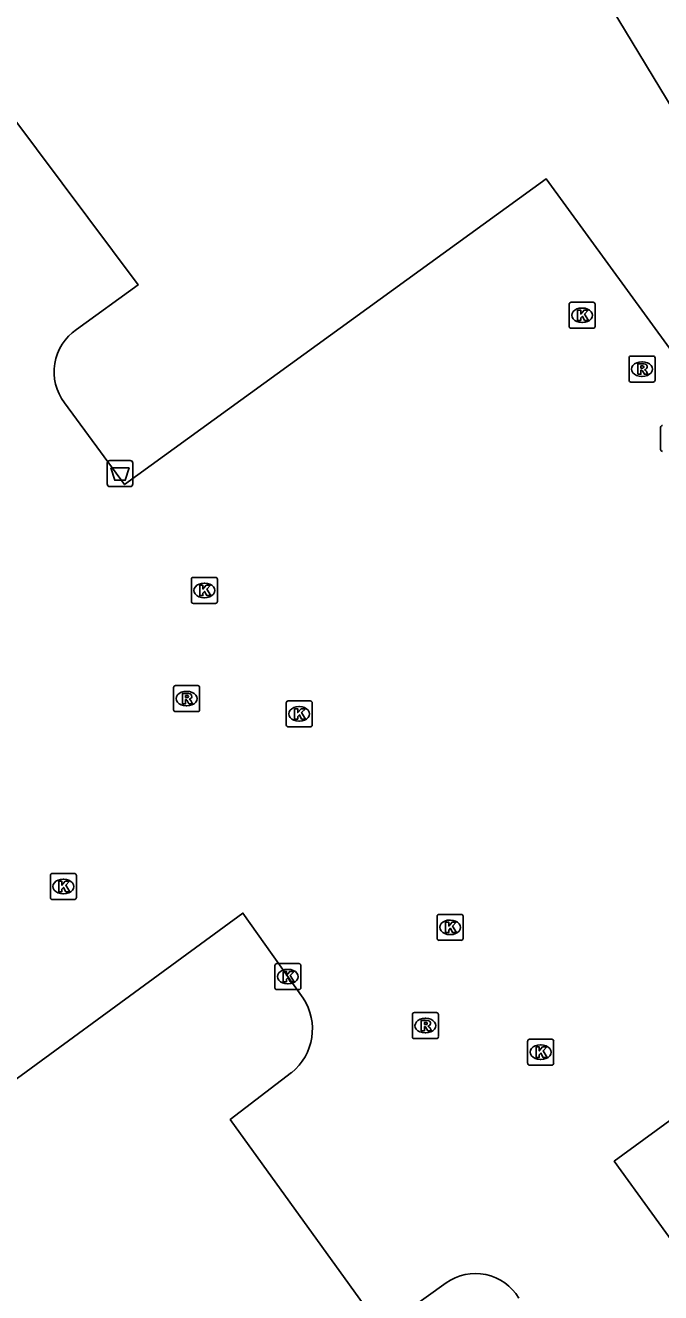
# Model space of a CAD drawing. Extents: x 160203 to 161526, y 379529 to 381797.
# Drawn here: x 160610.23 to 160634.69, y 380192.29 to 380241.07 of the extents above; entities that cross this region are included whole.
import ezdxf

# ---------------------------------------------------------------- set-up
doc = ezdxf.new("R2010")
doc.units = 0
for name, color, linetype in [('IMGEO_Afvalbak', 7, 'Continuous'), ('IMGEO_Kolk', 7, 'Continuous'), ('IMGEO_Loofbos', 7, 'Continuous'), ('IMGEO_Parkeervlak_gesloten', 7, 'Continuous'), ('IMGEO_Rioolput', 7, 'Continuous')]:
    doc.layers.add(name, color=color, linetype=linetype)

msp = doc.modelspace()

# ---------------------------------------------------------------- linework, layer by layer
at = {"layer": 'IMGEO_Afvalbak'}
for p, q in [((160613.377, 380223.417), (160613.377, 380224.217)), ((160613.377, 380224.217), (160613.377, 380223.417)), ((160613.477, 380224.317), (160614.267, 380224.317)), ((160614.267, 380224.317), (160613.477, 380224.317)), ((160614.367, 380224.217), (160614.367, 380223.417)), ((160614.367, 380223.417), (160614.367, 380224.217)), ((160614.267, 380223.317), (160613.477, 380223.317)), ((160613.477, 380223.317), (160614.267, 380223.317))]:
    msp.add_line(p, q, dxfattribs=at)
msp.add_lwpolyline([(160613.52, 380224.031), (160614.224, 380224.031), (160614.075, 380223.561), (160613.669, 380223.561), (160613.52, 380224.031)], dxfattribs=at)
for centre, start, end in [((160613.477, 380224.217), 90, 180), ((160613.477, 380224.217), 90, 180), ((160614.267, 380224.217), 0, 90), ((160614.267, 380224.217), 360, 90), ((160613.477, 380223.417), 180, 270), ((160613.477, 380223.417), 180, 270), ((160614.267, 380223.417), 270, 0), ((160614.267, 380223.417), 270, 0)]:
    msp.add_arc(centre, 0.1, start, end, dxfattribs=at)
at = {"layer": 'IMGEO_Kolk'}
for p, q in [((160631.239, 380230.409), (160632.091, 380230.409)), ((160631.164, 380229.483), (160631.164, 380230.335)), ((160631.652, 380230.189), (160631.677, 380230.189)), ((160632.165, 380230.335), (160632.165, 380229.483)), ((160632.091, 380229.409), (160631.239, 380229.409)), ((160631.675, 380229.629), (160631.65, 380229.629)), ((160634.687, 380224.741), (160634.687, 380225.593)), ((160616.62, 380218.893), (160616.62, 380219.745)), ((160616.695, 380219.819), (160617.547, 380219.819)), ((160617.621, 380219.745), (160617.621, 380218.893)), ((160617.108, 380219.599), (160617.133, 380219.599)), ((160617.547, 380218.819), (160616.695, 380218.819)), ((160617.131, 380219.039), (160617.106, 380219.039)), ((160620.27, 380214.14), (160620.27, 380214.992)), ((160620.345, 380215.066), (160621.197, 380215.066)), ((160620.758, 380214.846), (160620.783, 380214.846)), ((160621.271, 380214.992), (160621.271, 380214.14)), ((160620.781, 380214.286), (160620.756, 380214.286)), ((160621.197, 380214.066), (160620.345, 380214.066)), ((160611.266, 380208.422), (160612.118, 380208.422)), ((160611.191, 380207.496), (160611.191, 380208.348)), ((160611.679, 380208.202), (160611.704, 380208.202)), ((160612.192, 380208.348), (160612.192, 380207.496)), ((160611.702, 380207.642), (160611.677, 380207.642)), ((160612.118, 380207.422), (160611.266, 380207.422)), ((160626.082, 380205.924), (160626.082, 380206.776)), ((160626.157, 380206.85), (160627.009, 380206.85)), ((160626.57, 380206.63), (160626.595, 380206.63)), ((160627.083, 380206.776), (160627.083, 380205.924)), ((160626.593, 380206.07), (160626.568, 380206.07)), ((160627.009, 380205.85), (160626.157, 380205.85)), ((160619.834, 380204.027), (160619.834, 380204.879)), ((160619.909, 380204.953), (160620.761, 380204.953)), ((160620.322, 380204.733), (160620.347, 380204.733)), ((160620.835, 380204.879), (160620.835, 380204.027)), ((160620.345, 380204.173), (160620.32, 380204.173)), ((160620.761, 380203.953), (160619.909, 380203.953)), ((160629.567, 380201.119), (160629.567, 380201.971)), ((160629.642, 380202.045), (160630.494, 380202.045)), ((160630.055, 380201.825), (160630.08, 380201.825)), ((160630.568, 380201.971), (160630.568, 380201.119)), ((160630.078, 380201.265), (160630.053, 380201.265)), ((160630.494, 380201.045), (160629.642, 380201.045))]:
    msp.add_line(p, q, dxfattribs=at)
for points in [[(160631.239, 380230.409), (160632.091, 380230.409)], [(160631.164, 380229.483), (160631.164, 380230.335)], [(160631.485, 380230.109), (160631.608, 380230.109), (160631.608, 380229.958), (160631.738, 380230.109), (160631.902, 380230.109), (160631.756, 380229.958), (160631.909, 380229.709), (160631.757, 380229.709), (160631.672, 380229.873), (160631.608, 380229.806), (160631.608, 380229.709), (160631.485, 380229.709), (160631.485, 380230.109)], [(160632.165, 380230.335), (160632.165, 380229.483)], [(160632.091, 380229.409), (160631.239, 380229.409)], [(160634.687, 380224.741), (160634.687, 380225.593)], [(160616.62, 380218.893), (160616.62, 380219.745)], [(160616.695, 380219.819), (160617.547, 380219.819)], [(160617.621, 380219.745), (160617.621, 380218.893)], [(160616.941, 380219.519), (160617.064, 380219.519), (160617.064, 380219.368), (160617.194, 380219.519), (160617.358, 380219.519), (160617.212, 380219.368), (160617.365, 380219.119), (160617.213, 380219.119), (160617.128, 380219.283), (160617.064, 380219.216), (160617.064, 380219.119), (160616.941, 380219.119), (160616.941, 380219.519)], [(160617.547, 380218.819), (160616.695, 380218.819)], [(160620.27, 380214.14), (160620.27, 380214.992)], [(160620.345, 380215.066), (160621.197, 380215.066)], [(160620.591, 380214.766), (160620.714, 380214.766), (160620.714, 380214.615), (160620.844, 380214.766), (160621.008, 380214.766), (160620.862, 380214.615), (160621.015, 380214.366), (160620.863, 380214.366), (160620.778, 380214.53), (160620.714, 380214.463), (160620.714, 380214.366), (160620.591, 380214.366), (160620.591, 380214.766)], [(160621.271, 380214.992), (160621.271, 380214.14)], [(160621.197, 380214.066), (160620.345, 380214.066)], [(160611.266, 380208.422), (160612.118, 380208.422)], [(160611.191, 380207.496), (160611.191, 380208.348)], [(160611.512, 380208.122), (160611.635, 380208.122), (160611.635, 380207.971), (160611.765, 380208.122), (160611.929, 380208.122), (160611.783, 380207.971), (160611.936, 380207.722), (160611.784, 380207.722), (160611.699, 380207.886), (160611.635, 380207.819), (160611.635, 380207.722), (160611.512, 380207.722), (160611.512, 380208.122)], [(160612.192, 380208.348), (160612.192, 380207.496)], [(160612.118, 380207.422), (160611.266, 380207.422)], [(160626.082, 380205.924), (160626.082, 380206.776)], [(160626.157, 380206.85), (160627.009, 380206.85)], [(160626.403, 380206.55), (160626.526, 380206.55), (160626.526, 380206.399), (160626.656, 380206.55), (160626.82, 380206.55), (160626.674, 380206.399), (160626.827, 380206.15), (160626.675, 380206.15), (160626.59, 380206.314), (160626.526, 380206.247), (160626.526, 380206.15), (160626.403, 380206.15), (160626.403, 380206.55)], [(160627.083, 380206.776), (160627.083, 380205.924)], [(160627.009, 380205.85), (160626.157, 380205.85)], [(160619.834, 380204.027), (160619.834, 380204.879)], [(160619.909, 380204.953), (160620.761, 380204.953)], [(160620.155, 380204.653), (160620.278, 380204.653), (160620.278, 380204.502), (160620.408, 380204.653), (160620.572, 380204.653), (160620.426, 380204.502), (160620.579, 380204.253), (160620.427, 380204.253), (160620.342, 380204.417), (160620.278, 380204.35), (160620.278, 380204.253), (160620.155, 380204.253), (160620.155, 380204.653)], [(160620.835, 380204.879), (160620.835, 380204.027)], [(160620.761, 380203.953), (160619.909, 380203.953)], [(160629.567, 380201.119), (160629.567, 380201.971)], [(160629.642, 380202.045), (160630.494, 380202.045)], [(160629.888, 380201.745), (160630.011, 380201.745), (160630.011, 380201.594), (160630.141, 380201.745), (160630.305, 380201.745), (160630.159, 380201.594), (160630.312, 380201.345), (160630.16, 380201.345), (160630.075, 380201.509), (160630.011, 380201.442), (160630.011, 380201.345), (160629.888, 380201.345), (160629.888, 380201.745)], [(160630.568, 380201.971), (160630.568, 380201.119)], [(160630.494, 380201.045), (160629.642, 380201.045)]]:
    msp.add_lwpolyline(points, dxfattribs=at)
for centre, start, end in [((160631.241, 380230.333), 91.552, 178.448), ((160631.241, 380230.333), 91.552, 178.448), ((160632.089, 380230.333), 1.552, 88.448), ((160632.089, 380230.333), 1.552, 88.448), ((160631.241, 380229.485), 181.552, 268.448), ((160631.241, 380229.485), 181.552, 268.448), ((160632.089, 380229.485), 271.552, 358.448), ((160632.089, 380229.485), 271.552, 358.448), ((160634.764, 380225.591), 91.552, 178.448), ((160634.764, 380225.591), 91.552, 178.448), ((160634.764, 380224.743), 181.552, 268.448), ((160634.764, 380224.743), 181.552, 268.448), ((160616.697, 380219.743), 91.552, 178.448), ((160616.697, 380219.743), 91.552, 178.448), ((160617.545, 380219.743), 1.552, 88.448), ((160617.545, 380219.743), 1.552, 88.448), ((160616.697, 380218.895), 181.552, 268.448), ((160616.697, 380218.895), 181.552, 268.448), ((160617.545, 380218.895), 271.552, 358.448), ((160617.545, 380218.895), 271.552, 358.448), ((160620.347, 380214.99), 91.552, 178.448), ((160620.347, 380214.99), 91.552, 178.448), ((160621.195, 380214.99), 1.552, 88.448), ((160621.195, 380214.99), 1.552, 88.448), ((160620.347, 380214.142), 181.552, 268.448), ((160620.347, 380214.142), 181.552, 268.448), ((160621.195, 380214.142), 271.552, 358.448), ((160621.195, 380214.142), 271.552, 358.448), ((160611.268, 380208.346), 91.552, 178.448), ((160611.268, 380208.346), 91.552, 178.448), ((160612.116, 380208.346), 1.552, 88.448), ((160612.116, 380208.346), 1.552, 88.448), ((160611.268, 380207.498), 181.552, 268.448), ((160611.268, 380207.498), 181.552, 268.448), ((160612.116, 380207.498), 271.552, 358.448), ((160612.116, 380207.498), 271.552, 358.448), ((160626.159, 380206.774), 91.552, 178.448), ((160626.159, 380206.774), 91.552, 178.448), ((160627.007, 380206.774), 1.552, 88.448), ((160627.007, 380206.774), 1.552, 88.448), ((160626.159, 380205.926), 181.552, 268.448), ((160626.159, 380205.926), 181.552, 268.448), ((160627.007, 380205.926), 271.552, 358.448), ((160627.007, 380205.926), 271.552, 358.448), ((160619.911, 380204.877), 91.552, 178.448), ((160619.911, 380204.877), 91.552, 178.448), ((160620.759, 380204.877), 1.552, 88.448), ((160620.759, 380204.877), 1.552, 88.448), ((160619.911, 380204.029), 181.552, 268.448), ((160619.911, 380204.029), 181.552, 268.448), ((160620.759, 380204.029), 271.552, 358.448), ((160620.759, 380204.029), 271.552, 358.448), ((160629.644, 380201.969), 91.552, 178.448), ((160629.644, 380201.969), 91.552, 178.448), ((160630.492, 380201.969), 1.552, 88.448), ((160630.492, 380201.969), 1.552, 88.448), ((160629.644, 380201.121), 181.552, 268.448), ((160629.644, 380201.121), 181.552, 268.448), ((160630.492, 380201.121), 271.552, 358.448), ((160630.492, 380201.121), 271.552, 358.448)]:
    msp.add_arc(centre, 0.0765, start, end, dxfattribs=at)
for centre, major_axis, ratio, start_param, end_param in [((160631.651, 380229.909), (-0.387, 0.002), 0.722429, 4.712389, 7.853982), ((160631.676, 380229.909), (-0.39, 0.002), 0.717154, 1.570796, 4.712389), ((160617.107, 380219.319), (-0.387, 0.002), 0.722429, 4.712389, 7.853982), ((160617.132, 380219.319), (-0.39, 0.002), 0.717154, 1.570796, 4.712389), ((160620.757, 380214.566), (-0.387, 0.002), 0.722429, 4.712389, 7.853982), ((160620.782, 380214.566), (-0.39, 0.002), 0.717154, 1.570796, 4.712389), ((160611.678, 380207.922), (-0.387, 0.002), 0.722429, 4.712389, 7.853982), ((160611.703, 380207.922), (-0.39, 0.002), 0.717154, 1.570796, 4.712389), ((160626.569, 380206.35), (-0.387, 0.002), 0.722429, 4.712389, 7.853982), ((160626.594, 380206.35), (-0.39, 0.002), 0.717154, 1.570796, 4.712389), ((160620.321, 380204.453), (-0.387, 0.002), 0.722429, 4.712389, 7.853982), ((160620.346, 380204.453), (-0.39, 0.002), 0.717154, 1.570796, 4.712389), ((160630.054, 380201.545), (-0.387, 0.002), 0.722429, 4.712389, 7.853982), ((160630.079, 380201.545), (-0.39, 0.002), 0.717154, 1.570796, 4.712389)]:
    msp.add_ellipse(centre, major_axis=major_axis, ratio=ratio, start_param=start_param, end_param=end_param, dxfattribs=at)
at = {"layer": 'IMGEO_Loofbos'}
msp.add_lwpolyline([(160635.795, 380193.341), (160649.135, 380202.83), (160651.567, 380205.762), (160651.549, 380210.79), (160627.796, 380250), (160627.481, 380250.519), (160626.402, 380251.611), (160625.731, 380252.113), (160625.011, 380252.542), (160623.457, 380253.165), (160622.64, 380253.351), (160620.97, 380253.462), (160619.313, 380253.224)], dxfattribs=at)
at = {"layer": 'IMGEO_Parkeervlak_gesloten'}
for points in [[(160612.197, 380229.361), (160614.569, 380231.08), (160608.709, 380238.901), (160605.929, 380236.925)], [(160635.795, 380193.341), (160632.901, 380197.347), (160649.168, 380209.228), (160630.278, 380235.161), (160614.05, 380223.39), (160611.738, 380226.54)], [(160599.849, 380232.562), (160575.672, 380215.009), (160594.333, 380189.136), (160618.605, 380206.899), (160620.919, 380203.629)], [(160620.47, 380200.757), (160618.119, 380198.948), (160623.939, 380190.882), (160626.431, 380192.662)]]:
    msp.add_lwpolyline(points, dxfattribs=at)
for centre, radius, start, end in [((160613.301, 380227.733), 1.967, 124.1593, 217.3577), ((160619.131, 380202.437), 2.149, 308.5453, 33.6837), ((160627.56, 380191.08), 1.943, 31.0626, 125.5139)]:
    msp.add_arc(centre, radius, start, end, dxfattribs=at)
at = {"layer": 'IMGEO_Rioolput'}
for p, q in [((160633.469, 380227.412), (160633.469, 380228.264)), ((160633.544, 380228.338), (160634.396, 380228.338)), ((160633.957, 380228.118), (160633.982, 380228.118)), ((160634.47, 380228.264), (160634.47, 380227.412)), ((160633.98, 380227.558), (160633.955, 380227.558)), ((160634.396, 380227.338), (160633.544, 380227.338)), ((160615.937, 380214.728), (160615.937, 380215.58)), ((160616.012, 380215.654), (160616.864, 380215.654)), ((160616.425, 380215.434), (160616.45, 380215.434)), ((160616.938, 380215.58), (160616.938, 380214.728)), ((160616.448, 380214.874), (160616.423, 380214.874)), ((160616.864, 380214.654), (160616.012, 380214.654)), ((160625.204, 380203.068), (160626.056, 380203.068)), ((160625.129, 380202.142), (160625.129, 380202.994)), ((160625.617, 380202.848), (160625.642, 380202.848)), ((160626.13, 380202.994), (160626.13, 380202.142)), ((160625.64, 380202.288), (160625.615, 380202.288)), ((160626.056, 380202.068), (160625.204, 380202.068))]:
    msp.add_line(p, q, dxfattribs=at)
for points in [[(160633.469, 380227.412), (160633.469, 380228.264)], [(160633.544, 380228.338), (160634.396, 380228.338)], [(160634.058, 380228.036), (160633.806, 380228.038), (160633.806, 380227.638)], [(160633.984, 380227.957), (160633.93, 380227.957), (160633.93, 380227.876)], [(160634.47, 380228.264), (160634.47, 380227.412)], [(160633.806, 380227.638), (160633.93, 380227.638), (160633.93, 380227.8), (160633.941, 380227.8)], [(160633.93, 380227.876), (160633.982, 380227.876)], [(160633.988, 380227.771), (160634.059, 380227.638), (160634.199, 380227.638), (160634.134, 380227.764)], [(160634.396, 380227.338), (160633.544, 380227.338)], [(160615.937, 380214.728), (160615.937, 380215.58)], [(160616.012, 380215.654), (160616.864, 380215.654)], [(160616.526, 380215.352), (160616.274, 380215.354), (160616.274, 380214.954)], [(160616.452, 380215.273), (160616.398, 380215.273), (160616.398, 380215.192)], [(160616.938, 380215.58), (160616.938, 380214.728)], [(160616.274, 380214.954), (160616.398, 380214.954), (160616.398, 380215.116), (160616.409, 380215.116)], [(160616.398, 380215.192), (160616.45, 380215.192)], [(160616.456, 380215.087), (160616.527, 380214.954), (160616.667, 380214.954), (160616.602, 380215.08)], [(160616.864, 380214.654), (160616.012, 380214.654)], [(160625.204, 380203.068), (160626.056, 380203.068)], [(160625.129, 380202.142), (160625.129, 380202.994)], [(160625.718, 380202.766), (160625.466, 380202.768), (160625.466, 380202.368)], [(160625.644, 380202.687), (160625.59, 380202.687), (160625.59, 380202.606)], [(160625.59, 380202.606), (160625.642, 380202.606)], [(160626.13, 380202.994), (160626.13, 380202.142)], [(160625.466, 380202.368), (160625.59, 380202.368), (160625.59, 380202.53), (160625.601, 380202.53)], [(160625.648, 380202.501), (160625.719, 380202.368), (160625.859, 380202.368), (160625.794, 380202.494)], [(160626.056, 380202.068), (160625.204, 380202.068)]]:
    msp.add_lwpolyline(points, dxfattribs=at)
for centre, radius, start, end in [((160633.546, 380228.262), 0.0765, 91.552, 178.448), ((160633.546, 380228.262), 0.0765, 91.552, 178.448), ((160633.99, 380227.861), 0.0964, 77.0061, 93.1865), ((160634.004, 380227.918), 0.0378, 276.6634, 79.6772), ((160634.057, 380227.926), 0.109, 350.3612, 89.416), ((160634.394, 380228.262), 0.0765, 1.552, 88.448), ((160634.394, 380228.262), 0.0765, 1.552, 88.448), ((160633.94, 380227.747), 0.0533, 26.0293, 88.6989), ((160633.966, 380228.065), 0.19, 274.7715, 282.9687), ((160634.055, 380227.926), 0.112, 277.5842, 350.9817), ((160634.039, 380227.711), 0.108, 29.5134, 73.7905), ((160633.546, 380227.414), 0.0765, 181.552, 268.448), ((160633.546, 380227.414), 0.0765, 181.552, 268.448), ((160634.394, 380227.414), 0.0765, 271.552, 358.448), ((160634.394, 380227.414), 0.0765, 271.552, 358.448), ((160616.014, 380215.578), 0.0765, 91.552, 178.448), ((160616.014, 380215.578), 0.0765, 91.552, 178.448), ((160616.458, 380215.177), 0.0964, 77.0061, 93.1865), ((160616.472, 380215.234), 0.0378, 276.6634, 79.6772), ((160616.525, 380215.242), 0.109, 350.3612, 89.416), ((160616.862, 380215.578), 0.0765, 1.552, 88.448), ((160616.862, 380215.578), 0.0765, 1.552, 88.448), ((160616.408, 380215.063), 0.0533, 26.0293, 88.6989), ((160616.434, 380215.381), 0.19, 274.7715, 282.9687), ((160616.523, 380215.242), 0.112, 277.5842, 350.9817), ((160616.507, 380215.027), 0.108, 29.5134, 73.7905), ((160616.014, 380214.73), 0.0765, 181.552, 268.448), ((160616.014, 380214.73), 0.0765, 181.552, 268.448), ((160616.862, 380214.73), 0.0765, 271.552, 358.448), ((160616.862, 380214.73), 0.0765, 271.552, 358.448), ((160625.206, 380202.992), 0.0765, 91.552, 178.448), ((160625.206, 380202.992), 0.0765, 91.552, 178.448), ((160626.054, 380202.992), 0.0765, 1.552, 88.448), ((160626.054, 380202.992), 0.0765, 1.552, 88.448), ((160625.626, 380202.795), 0.19, 274.7715, 282.9687), ((160625.65, 380202.591), 0.0964, 77.0061, 93.1865), ((160625.664, 380202.648), 0.0378, 276.6634, 79.6772), ((160625.717, 380202.656), 0.109, 350.3612, 89.416), ((160625.715, 380202.656), 0.112, 277.5842, 350.9817), ((160625.206, 380202.144), 0.0765, 181.552, 268.448), ((160625.206, 380202.144), 0.0765, 181.552, 268.448), ((160625.6, 380202.477), 0.0533, 26.0293, 88.6989), ((160625.699, 380202.441), 0.108, 29.5134, 73.7905), ((160626.054, 380202.144), 0.0765, 271.552, 358.448), ((160626.054, 380202.144), 0.0765, 271.552, 358.448)]:
    msp.add_arc(centre, radius, start, end, dxfattribs=at)
for centre, major_axis, ratio, start_param, end_param in [((160633.956, 380227.838), (-0.387, 0.002), 0.722429, 4.712389, 7.853982), ((160633.981, 380227.838), (-0.39, 0.002), 0.717154, 1.570796, 4.712389), ((160616.424, 380215.154), (-0.387, 0.002), 0.722429, 4.712389, 7.853982), ((160616.449, 380215.154), (-0.39, 0.002), 0.717154, 1.570796, 4.712389), ((160625.616, 380202.568), (-0.387, 0.002), 0.722429, 4.712389, 7.853982), ((160625.641, 380202.568), (-0.39, 0.002), 0.717154, 1.570796, 4.712389)]:
    msp.add_ellipse(centre, major_axis=major_axis, ratio=ratio, start_param=start_param, end_param=end_param, dxfattribs=at)

doc.saveas('drawing.dxf')
